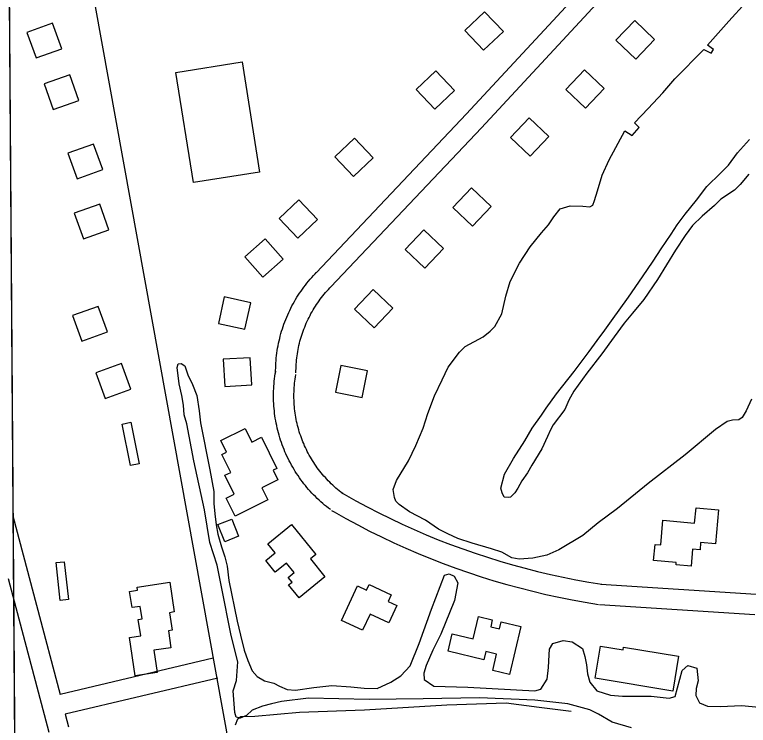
# Model space of a CAD drawing. Extents: x 3540316 to 3578335, y 553172 to 578787.
# Drawn here: x 3544439 to 3545519, y 569583 to 570628 of the extents above; entities that cross this region are included whole.
import ezdxf

# ---------------------------------------------------------------- set-up
doc = ezdxf.new("R2010")
doc.units = 0
for name, color, linetype in [('V-BLDG-OTLN', 7, 'Continuous'), ('V-GRID-FRAM', 7, 'Continuous'), ('V-ROAD-CNTR', 7, 'Continuous'), ('V-SITE-VEGE', 7, 'Continuous'), ('V-TOPO-SHOR', 7, 'Continuous')]:
    doc.layers.add(name, color=color, linetype=linetype)

msp = doc.modelspace()

# ---------------------------------------------------------------- linework, layer by layer
at = {"layer": 'V-BLDG-OTLN'}
for points in [[(3545129.5, 570576.1), (3545158.5, 570603.6), (3545131, 570632.6), (3545102, 570605.1)], [(3544457.4, 570602.4), (3544470.9, 570564.8), (3544508.5, 570578.2), (3544495.1, 570615.9)], [(3545351.9, 570619.7), (3545324.3, 570590.8), (3545353.3, 570563.2), (3545380.9, 570592.1)], [(3544702.3, 570381.4), (3544676.7, 570543.5), (3544773.9, 570558.9), (3544799.5, 570396.8)], [(3544482.5, 570526.5), (3544496, 570488.8), (3544533.6, 570502.3), (3544520.2, 570539.9)], [(3545057.7, 570489.3), (3545086.7, 570516.9), (3545059.1, 570545.9), (3545030.1, 570518.3)], [(3545277.9, 570547.3), (3545250.3, 570518.4), (3545279.3, 570490.8), (3545306.9, 570519.8)], [(3545196.4, 570476.7), (3545168.8, 570447.7), (3545197.8, 570420.1), (3545225.4, 570449.1)], [(3544937.8, 570390.4), (3544966.8, 570417.9), (3544939.3, 570446.9), (3544910.3, 570419.4)], [(3544517.6, 570424.6), (3544531.1, 570386.9), (3544568.8, 570400.4), (3544555.3, 570438.1)], [(3545111.5, 570373.6), (3545084, 570344.7), (3545112.9, 570317.1), (3545140.5, 570346.1)], [(3544855.9, 570299.4), (3544884.9, 570327), (3544857.4, 570356), (3544828.4, 570328.4)], [(3544526.9, 570336.1), (3544540.4, 570298.4), (3544578, 570311.9), (3544564.6, 570349.6)], [(3545041.6, 570311.7), (3545014, 570282.8), (3545043, 570255.2), (3545070.6, 570284.1)], [(3544777.9, 570272.3), (3544804.3, 570242.2), (3544834.3, 570268.7), (3544807.9, 570298.7)], [(3544966.8, 570224.1), (3544939.3, 570195.2), (3544968.2, 570167.6), (3544995.8, 570196.5)], [(3544747.6, 570213.1), (3544739.1, 570174.1), (3544778.2, 570165.6), (3544786.7, 570204.6)], [(3544524.6, 570185.8), (3544538, 570148.1), (3544575.7, 570161.6), (3544562.2, 570199.2)], [(3544746.2, 570121.3), (3544748.5, 570081.4), (3544788.4, 570083.7), (3544786.1, 570123.6)], [(3544558.8, 570101.4), (3544572.3, 570063.8), (3544610, 570077.2), (3544596.5, 570114.9)], [(3544919.3, 570112.1), (3544911.5, 570072.8), (3544950.8, 570065), (3544958.5, 570104.3)], [(3544610.2, 570028.5), (3544622.3, 569967.3), (3544609.5, 569964.8), (3544597.4, 570026)], [(3544811.8, 569914.2), (3544763.6, 569890.3), (3544750.5, 569916.8), (3544762.4, 569922.7), (3544748.6, 569950.5), (3544757.4, 569954.9), (3544744.3, 569981.3), (3544750.9, 569984.6), (3544742.5, 570001.7), (3544778.3, 570019.4), (3544788.1, 569999.5), (3544802.4, 570006.6), (3544825.2, 569960.6), (3544819.7, 569957.9), (3544826.7, 569943.8), (3544803, 569932.1)], [(3545475.2, 569899.7), (3545470.8, 569849.6), (3545448.9, 569851.5), (3545448, 569840.8), (3545437.1, 569841.7), (3545434.9, 569816.8), (3545412.7, 569818.7), (3545413, 569822.4), (3545379.7, 569825.3), (3545381.8, 569848.8), (3545390.3, 569848), (3545393.4, 569884.3), (3545440.1, 569880.3), (3545442.1, 569902.6)], [(3544758.7, 569886.2), (3544768.9, 569860.8), (3544748.5, 569852.6), (3544738.4, 569878.1)], [(3544895.9, 569801.1), (3544857.9, 569770.3), (3544842.5, 569789.3), (3544847.5, 569793.4), (3544842, 569800.2), (3544850.7, 569807.3), (3544839.4, 569821.3), (3544822.8, 569807.9), (3544808.9, 569825), (3544822.8, 569836.3), (3544811.8, 569849.9), (3544846.8, 569878.3), (3544882.7, 569834.1), (3544874.5, 569827.4)], [(3544512.3, 569823.4), (3544518.3, 569767.7), (3544506.4, 569766.5), (3544500.5, 569822.2)], [(3544619.4, 569785.8), (3544667.6, 569793.2), (3544674.2, 569749.4), (3544667.1, 569748.3), (3544671, 569722.5), (3544665.5, 569721.7), (3544669.3, 569696.8), (3544644.2, 569693), (3544649.2, 569660.1), (3544616.8, 569655.2), (3544608.1, 569711.9), (3544624.9, 569714.4), (3544621.2, 569738.5), (3544626.9, 569739.4), (3544624.1, 569757.6), (3544612.1, 569755.8), (3544608.4, 569779.7), (3544620.1, 569781.5)], [(3544920.3, 569737), (3544943.9, 569787.8), (3544957, 569781.7), (3544960.8, 569789.9), (3544993.5, 569774.7), (3544989, 569765), (3545001.8, 569759.1), (3544989.8, 569733.4), (3544962.5, 569746.1), (3544951.4, 569722.5)], [(3545184.3, 569728.2), (3545167.5, 569657.5), (3545142.8, 569663.4), (3545148.5, 569687.4), (3545132.9, 569691.2), (3545130, 569679.1), (3545077.3, 569691.6), (3545083.3, 569717), (3545113.9, 569709.7), (3545121.8, 569742.8), (3545142.3, 569737.9), (3545139.9, 569727.7), (3545152.9, 569724.6), (3545155.4, 569735.1)], [(3545335.4, 569697.6), (3545416.5, 569684.1), (3545408, 569632.8), (3545293.8, 569651.8), (3545301.6, 569698.9), (3545334.7, 569693.5)]]:
    msp.add_lwpolyline(points, close=True, dxfattribs=at)
at = {"layer": 'V-GRID-FRAM'}
for points in [[(3544387.2, 576756), (3576013, 576999.8), (3576161.1, 558817.2), (3544519.4, 558573.3), (3544387.2, 576756)], [(3544519.4, 558573.3), (3544387.2, 576756)]]:
    msp.add_lwpolyline(points, dxfattribs=at)
at = {"layer": 'V-ROAD-CNTR'}
for points in [[(3544923.7, 568658.6), (3544767.4, 569486.2), (3544431.7, 571340), (3544426.4, 571367.5)], [(3544883, 570248.7), (3545104.4, 570482.3), (3545498.1, 570907.3)], [(3544904.8, 570228), (3545126.2, 570461.8), (3545534.4, 570902.5)], [(3544823.3, 570101.3), (3544823.3, 570104.9), (3544823.4, 570108.6), (3544823.5, 570112.2), (3544823.7, 570115.8), (3544824, 570119.5), (3544824.3, 570123.1), (3544824.7, 570126.8), (3544825.2, 570130.4), (3544825.7, 570134.1), (3544826.3, 570137.7), (3544827, 570141.2), (3544827.7, 570144.8), (3544828.5, 570148.5), (3544829.3, 570152), (3544830.2, 570155.5), (3544831.2, 570159), (3544832.2, 570162.6), (3544833.3, 570166.1), (3544834.4, 570169.6), (3544835.6, 570173), (3544836.9, 570176.4), (3544838.2, 570179.9), (3544839.6, 570183.2), (3544841.1, 570186.6), (3544842.6, 570189.9), (3544844.1, 570193.3), (3544845.7, 570196.5), (3544847.4, 570199.8), (3544849.2, 570203), (3544851, 570206.2), (3544852.8, 570209.3), (3544854.7, 570212.5), (3544856.7, 570215.6), (3544858.7, 570218.6), (3544860.7, 570221.7), (3544862.9, 570224.7), (3544865, 570227.6), (3544867.2, 570230.5), (3544869.5, 570233.4), (3544871.8, 570236.3), (3544874.2, 570239.1), (3544876.6, 570241.8), (3544879, 570244.5), (3544881.6, 570247.2), (3544883.1, 570248.8)], [(3544853.3, 570101.3), (3544853.3, 570104.5), (3544853.4, 570107.6), (3544853.5, 570110.8), (3544853.7, 570113.9), (3544853.9, 570117), (3544854.2, 570120.1), (3544854.5, 570123.3), (3544854.9, 570126.3), (3544855.4, 570129.4), (3544855.9, 570132.6), (3544856.4, 570135.7), (3544857, 570138.8), (3544857.7, 570141.8), (3544858.4, 570144.8), (3544859.2, 570147.9), (3544860, 570150.9), (3544860.9, 570153.9), (3544861.8, 570156.9), (3544862.8, 570159.9), (3544863.9, 570162.9), (3544865, 570165.8), (3544866.1, 570168.7), (3544867.3, 570171.6), (3544868.5, 570174.5), (3544869.8, 570177.4), (3544871.2, 570180.2), (3544872.5, 570183), (3544874, 570185.8), (3544875.4, 570188.5), (3544877, 570191.3), (3544878.6, 570194), (3544880.2, 570196.7), (3544881.9, 570199.3), (3544883.6, 570202), (3544885.4, 570204.6), (3544887.2, 570207.1), (3544889, 570209.7), (3544891, 570212.2), (3544892.9, 570214.6), (3544894.9, 570217.1), (3544896.9, 570219.4), (3544899, 570221.8), (3544901.1, 570224.1), (3544903.2, 570226.4), (3544904.7, 570227.9)], [(3544903.9, 569900), (3544901.1, 569902.1), (3544898.2, 569904.4), (3544895.4, 569906.7), (3544892.6, 569909.1), (3544889.8, 569911.5), (3544887.2, 569914), (3544884.5, 569916.5), (3544881.9, 569919.1), (3544879.3, 569921.7), (3544876.8, 569924.3), (3544874.3, 569927), (3544871.9, 569929.7), (3544869.5, 569932.5), (3544867.2, 569935.4), (3544864.9, 569938.2), (3544862.7, 569941.1), (3544860.5, 569944), (3544858.4, 569947), (3544856.3, 569950), (3544854.3, 569953), (3544852.3, 569956.1), (3544850.4, 569959.3), (3544848.5, 569962.4), (3544846.7, 569965.6), (3544845, 569968.8), (3544843.3, 569972), (3544841.6, 569975.3), (3544840, 569978.6), (3544838.5, 569982), (3544837.1, 569985.3), (3544835.7, 569988.6), (3544834.3, 569992.1), (3544833, 569995.5), (3544831.8, 569998.9), (3544830.6, 570002.4), (3544829.5, 570005.9), (3544828.5, 570009.4), (3544827.5, 570012.9), (3544826.6, 570016.5), (3544825.7, 570020), (3544824.9, 570023.6), (3544824.2, 570027.2), (3544823.5, 570030.7), (3544822.9, 570034.4), (3544822.4, 570038), (3544821.9, 570041.6), (3544821.5, 570045.3), (3544821.1, 570048.9), (3544820.8, 570052.5), (3544820.6, 570056.2), (3544820.4, 570059.8), (3544820.3, 570063.5), (3544820.3, 570067.1), (3544820.3, 570070.8), (3544820.4, 570074.5), (3544820.6, 570078.1), (3544820.8, 570081.7), (3544821.1, 570085.4), (3544821.4, 570089.1), (3544821.8, 570092.7), (3544822.3, 570096.3), (3544822.8, 570099.9), (3544823.4, 570103.5), (3544823.5, 570103.9)], [(3544922.1, 569923.8), (3544919.5, 569925.8), (3544917.1, 569927.7), (3544914.6, 569929.7), (3544912.2, 569931.8), (3544909.9, 569933.8), (3544907.6, 569936), (3544905.3, 569938.1), (3544903.1, 569940.3), (3544900.9, 569942.5), (3544898.7, 569944.8), (3544896.6, 569947.1), (3544894.5, 569949.5), (3544892.5, 569951.8), (3544890.5, 569954.2), (3544888.5, 569956.7), (3544886.6, 569959.2), (3544884.7, 569961.7), (3544882.9, 569964.2), (3544881.1, 569966.8), (3544879.4, 569969.4), (3544877.7, 569972.1), (3544876.1, 569974.7), (3544874.5, 569977.4), (3544872.9, 569980.2), (3544871.4, 569982.9), (3544870, 569985.7), (3544868.6, 569988.5), (3544867.2, 569991.3), (3544865.9, 569994.1), (3544864.7, 569997.1), (3544863.5, 570000), (3544862.3, 570002.8), (3544861.2, 570005.8), (3544860.2, 570008.8), (3544859.2, 570011.7), (3544858.2, 570014.7), (3544857.3, 570017.7), (3544856.5, 570020.7), (3544855.7, 570023.7), (3544855, 570026.8), (3544854.3, 570029.9), (3544853.7, 570032.9), (3544853.1, 570036), (3544852.6, 570039.1), (3544852.1, 570042.2), (3544851.7, 570045.3), (3544851.3, 570048.4), (3544851, 570051.5), (3544850.8, 570054.7), (3544850.6, 570057.8), (3544850.4, 570060.9), (3544850.3, 570064), (3544850.3, 570067.2), (3544850.3, 570070.3), (3544850.4, 570073.4), (3544850.5, 570076.5), (3544850.7, 570079.7), (3544851, 570082.8), (3544851.3, 570085.9), (3544851.6, 570089), (3544852, 570092.2), (3544852.5, 570095.3), (3544853, 570098.4), (3544853, 570098.7)], [(3544920.5, 569924.8), (3544924.3, 569922.6), (3544941.2, 569913.2), (3544958.1, 569904.2), (3544975.2, 569895.3), (3544992.4, 569886.9), (3545009.8, 569878.6), (3545027.3, 569870.8), (3545045, 569863.1), (3545062.7, 569855.8), (3545080.6, 569848.9), (3545098.7, 569842.3), (3545116.8, 569835.9), (3545135.1, 569829.9), (3545153.4, 569824.2), (3545171.8, 569818.8), (3545190.4, 569813.8), (3545209, 569809), (3545227.7, 569804.6), (3545246.5, 569800.6), (3545265.4, 569796.8), (3545284.2, 569793.3), (3545303.3, 569790.2)], [(3544436.5, 569890.7), (3544506, 569627.8)], [(3544905.4, 569898.9), (3544909.5, 569896.6), (3544926.7, 569886.9), (3544944.1, 569877.6), (3544961.7, 569868.5), (3544979.3, 569859.8), (3544997.3, 569851.3), (3545015.2, 569843.3), (3545033.3, 569835.5), (3545051.5, 569828), (3545070, 569820.8), (3545088.6, 569814), (3545107.1, 569807.5), (3545125.9, 569801.3), (3545144.7, 569795.4), (3545163.7, 569789.9), (3545182.8, 569784.8), (3545201.8, 569779.9), (3545221.1, 569775.3), (3545240.4, 569771.2), (3545259.7, 569767.3), (3545279.1, 569763.7), (3545298.6, 569760.6)], [(3544429.8, 569798.6), (3544489.6, 569572.6)], [(3545301.9, 569790.4), (3545530.7, 569775.5)], [(3545300, 569760.5), (3545528.7, 569745.6)], [(3544731.3, 569681.3), (3544506, 569627.8)], [(3544738.2, 569652.1), (3544513.7, 569598.8)], [(3544513.7, 569598.8), (3544518.6, 569580.3)]]:
    msp.add_lwpolyline(points, dxfattribs=at)
at = {"layer": 'V-SITE-VEGE'}
for points in [[(3545346.9, 569578.7), (3545318.7, 569587.1), (3545298.7, 569598.9), (3545285.6, 569605.2), (3545253.2, 569614.3), (3545204.8, 569619.4), (3545123.4, 569623.2), (3545040.5, 569621.5), (3544961, 569620.5), (3544871.9, 569622.3), (3544831.9, 569617.6), (3544817.3, 569614.2), (3544804.2, 569610.8), (3544789, 569604.7), (3544780.7, 569597.1), (3544771, 569593), (3544765.5, 569594.4), (3544763.4, 569601.3), (3544760.8, 569633.1), (3544765.7, 569648.3), (3544767.9, 569675.9), (3544757.7, 569714.6), (3544743.5, 569786.5), (3544737.5, 569818.3), (3544726.6, 569851.5), (3544718.5, 569899.9), (3544702.9, 569971.8), (3544692.8, 570026.4), (3544688.9, 570039.4), (3544687.8, 570053.6), (3544685.4, 570067.8), (3544681.2, 570085), (3544678.3, 570109.2), (3544680.1, 570114.6), (3544684.2, 570115.2), (3544689.5, 570111.6), (3544694.3, 570098.6), (3544700.8, 570084.4), (3544707.3, 570067.8), (3544710.8, 570045.3), (3544712.9, 570027.7)], [(3544712.9, 570027.7), (3544726.4, 569958.6), (3544732.4, 569926.8), (3544732.4, 569908.8), (3544733.7, 569893.6), (3544735.7, 569877.7), (3544738.4, 569863.9), (3544743.8, 569845.2), (3544748.6, 569830.7), (3544752, 569816.9), (3544754.6, 569795.5), (3544766.8, 569736), (3544771.5, 569715.3), (3544777, 569693.1), (3544782.4, 569677.9), (3544788.6, 569662.7), (3544796.1, 569654.4), (3544807.1, 569648.1), (3544820.9, 569644.6), (3544829.2, 569640.4), (3544840.2, 569635.5), (3544852.7, 569634.1), (3544879.6, 569638.1), (3544905.9, 569641.4), (3544934.2, 569639.2), (3544953.5, 569637.1), (3544972.9, 569637), (3544992.9, 569645.9), (3545007.5, 569655.5), (3545021.3, 569669.9), (3545034.6, 569703), (3545052.8, 569753.4), (3545071.7, 569803.7), (3545078.6, 569805.7), (3545086.2, 569802.2), (3545091.7, 569792.5), (3545086.7, 569766.3), (3545066.5, 569716.7), (3545054.6, 569693.3), (3545044.8, 569670.5), (3545041.3, 569659.5), (3545042, 569649.8), (3545056.4, 569640.1), (3545106.2, 569638.5), (3545204.9, 569633.2), (3545213.9, 569635.9), (3545222.9, 569650.4), (3545225.1, 569667.6), (3545225.9, 569686.3), (3545226.6, 569694.5), (3545231.5, 569702.8), (3545246.7, 569707.6), (3545259.8, 569705.4), (3545274.9, 569695.7), (3545278.3, 569684), (3545281.1, 569671.5), (3545282.4, 569658.4), (3545285.8, 569645.9), (3545296.1, 569633.5), (3545316.1, 569627.1), (3545334, 569625.7), (3545356.2, 569625.6), (3545376.1, 569625.6), (3545402.4, 569622.7), (3545411.4, 569624.8), (3545421.9, 569663.3), (3545430.2, 569670.8), (3545443.3, 569666.6), (3545445.3, 569648), (3545442.5, 569636.9), (3545441.8, 569626.6), (3545447.3, 569615.5), (3545459, 569610.6), (3545477.6, 569610.5), (3545509.4, 569611.8), (3545559.8, 569606.7)]]:
    msp.add_lwpolyline(points, dxfattribs=at)
at = {"layer": 'V-TOPO-SHOR'}
for points in [[(3545043.9, 569884.4), (3545020.4, 569897), (3545005.3, 569907.4), (3545000.4, 569912.3), (3544998.4, 569917.8), (3544996.4, 569929.6), (3545001.3, 569942.7), (3545018.7, 569971.7), (3545029.8, 569994.4), (3545040.3, 570020), (3545047.3, 570041.4), (3545057.1, 570067.6), (3545068.3, 570091), (3545077.4, 570109.7), (3545094.1, 570131.7), (3545102.4, 570140), (3545128.7, 570154.4), (3545139.1, 570162.6), (3545146.1, 570169.5), (3545156.5, 570188.1), (3545162.2, 570214.4), (3545168.5, 570235.8), (3545182.5, 570262.7), (3545197.8, 570286.8), (3545214.5, 570307.4), (3545224.9, 570319.1), (3545232.6, 570330.9), (3545242.3, 570342.6), (3545256.8, 570347.3), (3545275.5, 570346.6), (3545285.9, 570345.8), (3545290, 570347.9), (3545292.8, 570354.8), (3545297, 570369.3), (3545304, 570392.1), (3545314.5, 570414.8), (3545337.5, 570457.6), (3545347.9, 570450.6), (3545358.3, 570462.3), (3545351.4, 570469.3), (3545371.5, 570490.6), (3545393.1, 570513.3), (3545411.1, 570534), (3545453.5, 570577.4), (3545464.6, 570571.8), (3545468, 570577.3), (3545459.1, 570583.6), (3545490.3, 570618.7), (3545515.4, 570646.2)], [(3545249.2, 570047.3), (3545231.9, 570024.6), (3545227.7, 570017.7), (3545223.5, 570007.4), (3545215.1, 569989.4), (3545200.5, 569965.3), (3545194.2, 569954.3), (3545185.8, 569942.6), (3545179.6, 569931.5), (3545175.4, 569924.6), (3545169.1, 569918.4), (3545165.7, 569917.8), (3545159.5, 569918.5), (3545156.7, 569924.7), (3545154.7, 569931.6), (3545160.3, 569952.3), (3545173.6, 569975.1), (3545190.3, 570001.3), (3545200.7, 570019.9), (3545214.6, 570039.2), (3545221.6, 570049.5), (3545236.9, 570070.2), (3545262.6, 570103.3), (3545284.9, 570132.9), (3545296.7, 570148.8), (3545307.8, 570163.9), (3545317.6, 570177.7), (3545342.6, 570212.8), (3545363.5, 570242.5), (3545378.8, 570265.9), (3545390.7, 570283.8), (3545405.3, 570305.2), (3545414.3, 570319), (3545426.1, 570334.8), (3545442.8, 570355.5), (3545458.1, 570375.5), (3545478.3, 570395.4), (3545490.1, 570407.1), (3545503.3, 570425), (3545520.7, 570445)], [(3545519.7, 570393.9), (3545507.2, 570378.7), (3545498.9, 570370.4), (3545478.8, 570356.7), (3545469.1, 570347.8), (3545451, 570331.9), (3545437.1, 570318.2), (3545426, 570303.7), (3545412.1, 570281.7), (3545385.6, 570238.9), (3545365.4, 570209.3), (3545348.7, 570189.3), (3545336.2, 570174.2), (3545321.6, 570154.2), (3545303.5, 570129.4), (3545281.3, 570101.1), (3545262.5, 570074.2), (3545254.8, 570061.1), (3545249.2, 570047.3)], [(3545523.8, 570062.7), (3545516.1, 570045.4), (3545509.8, 570035.8), (3545505, 570032.4), (3545496, 570031.7), (3545487.7, 570029.7), (3545471, 570018), (3545425.9, 569980.9), (3545371.8, 569938.3), (3545326.7, 569901.8), (3545298.3, 569880.5), (3545275.4, 569862), (3545240, 569840.7), (3545222.7, 569833.2), (3545201.9, 569828.4), (3545181.9, 569827.1), (3545170.8, 569829.2), (3545156.3, 569837.6), (3545141.1, 569842.5), (3545112.8, 569850.9), (3545091.4, 569857.3), (3545077, 569864.2), (3545063.2, 569871.2), (3545043.9, 569884.4)], [(3544792.8, 569595.8), (3544858.6, 569601.7), (3544954.2, 569605.4), (3545075.4, 569612.5), (3545162.6, 569615.6), (3545211.1, 569609.1), (3545258.1, 569603.4)], [(3544764.3, 569583.3), (3544767.8, 569592.3), (3544771.9, 569595.7), (3544792.8, 569595.8)]]:
    msp.add_lwpolyline(points, dxfattribs=at)

doc.saveas('drawing.dxf')
